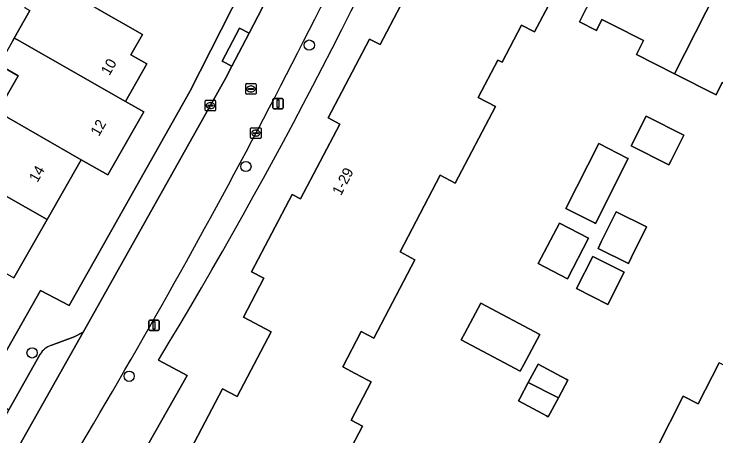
# Model space of a CAD drawing. Extents: x 160349 to 161355, y 381727 to 382854.
# Drawn here: x 160948.1 to 161014.9, y 382327.8 to 382368 of the extents above; entities that cross this region are included whole.
import ezdxf

# ---------------------------------------------------------------- set-up
doc = ezdxf.new("R2010")
doc.units = 0
for name, color, linetype in [('IMGEO_Boom', 7, 'Continuous'), ('IMGEO_Erf', 7, 'Continuous'), ('IMGEO_Kolk', 7, 'Continuous'), ('IMGEO_Lichtmast', 7, 'Continuous'), ('IMGEO_Pand', 7, 'Continuous'), ('IMGEO_Pand_nummerreeks', 7, 'Continuous'), ('IMGEO_Parkeervlak_open', 7, 'Continuous'), ('IMGEO_Rijbaan_lokaal_open', 7, 'Continuous'), ('IMGEO_Rioolput', 7, 'Continuous'), ('IMGEO_Voetpad_open', 7, 'Continuous')]:
    doc.layers.add(name, color=color, linetype=linetype)

msp = doc.modelspace()

# ---------------------------------------------------------------- linework, layer by layer
at = {"layer": 'IMGEO_Boom'}
for centre in [(160976.238, 382365.009), (160970.207, 382353.465), (160949.864, 382335.733), (160959.096, 382333.509)]:
    msp.add_circle(centre, 0.489, dxfattribs=at)
at = {"layer": 'IMGEO_Erf'}
for points in [[(160928.731, 382368.836), (160925.897, 382363.715), (160923.596, 382364.989), (160921.285, 382360.926), (160925.368, 382358.68), (160924.13, 382356.431), (160920.017, 382358.696), (160914.337, 382348.709), (160918.485, 382346.365), (160916.64, 382343.101), (160928.132, 382336.579), (160942.982, 382328.151), (160950.662, 382341.683), (160953.384, 382340.231), (160964.859, 382360.589), (160972.84, 382376.279)], [(161000, 382370.72), (160997.665, 382366.27), (160996.434, 382366.916), (160994.58, 382363.383), (160994.184, 382363.591), (160992.312, 382360.023), (160993.939, 382359.169), (160990.113, 382351.878), (160988.688, 382352.626), (160984.868, 382345.346), (160986.293, 382344.598), (160982.377, 382337.135), (160981.183, 382337.762), (160979.418, 382334.399), (160980.612, 382333.772), (160981.796, 382333.15), (160982.131, 382332.975), (160980.218, 382329.328), (160981.288, 382328.766), (160978.562, 382323.572)], [(161024.078, 382369.146), (161021.662, 382364.394), (161023.465, 382363.477), (161021.199, 382359.021), (161020.564, 382357.772), (161018.716, 382358.712), (161019.164, 382359.593), (161018.982, 382359.686), (161018.487, 382359.938), (161015.532, 382361.44), (161014.938, 382360.272), (161010.977, 382362.286), (161007.363, 382364.124), (161008.029, 382365.435), (161005.083, 382366.934), (161004.591, 382367.184), (161004.086, 382367.441), (161003.55, 382366.387), (161001.958, 382367.216), (161002.579, 382368.498)], [(160947.952, 382365.32), (160948.155, 382365.676), (160949.656, 382368.309)], [(160956.012, 382368.483), (160960.355, 382366.006), (160959.264, 382364.093), (160960.788, 382363.224), (160958.749, 382359.65), (160960.482, 382358.662), (160957.064, 382352.669), (160954.539, 382354.109), (160951.287, 382348.408), (160948.132, 382342.876)], [(160963.639, 382324.037), (160967.988, 382332.325), (160969.383, 382331.593), (160972.605, 382337.732), (160969.963, 382339.118), (160971.913, 382342.834), (160970.742, 382343.448), (160974.598, 382350.797), (160975.403, 382350.374), (160979.145, 382357.506), (160978.042, 382358.084), (160981.978, 382365.585), (160982.989, 382365.054), (160984.924, 382368.741)], [(160947.153, 382359.647), (160948.545, 382362.086), (160946.706, 382363.134)], [(160961.886, 382335.049), (160964.631, 382333.594), (160956.591, 382319.437), (161000, 382294.885), (161009.255, 382289.651)], [(161016.619, 382315.203), (161013.419, 382308.946), (161015.011, 382308.131), (161013.764, 382305.693), (161010.7, 382299.704), (161009.179, 382300.481), (161007.722, 382297.633), (160997.304, 382302.962), (160999.639, 382307.385), (161000.206, 382308.459), (161000.436, 382308.367), (161001.99, 382311.405), (161001.584, 382311.613), (161001.71, 382311.859), (161004.309, 382316.94), (161005.298, 382316.435), (161007.246, 382320.244), (161007.82, 382319.951), (161009.534, 382323.302), (161007.972, 382324.101), (161009.289, 382326.675), (161011.818, 382331.618), (161013.228, 382330.897), (161015.226, 382334.802)]]:
    msp.add_lwpolyline(points, dxfattribs=at)
for points in [[(161006.874, 382355.437), (161008.292, 382358.247), (161011.877, 382356.437), (161010.66, 382354.027), (161010.458, 382353.627)], [(161000.657, 382349.473), (161003.782, 382355.642), (161006.484, 382354.272), (161006.587, 382354.22), (161003.462, 382348.052), (161003.359, 382348.104)], [(161003.707, 382345.674), (161004.011, 382346.288), (161005.432, 382349.161), (161008.328, 382347.727), (161006.907, 382344.854), (161006.603, 382344.241)], [(161000.795, 382342.782), (160998.02, 382344.224), (161000.029, 382348.09), (161002.803, 382346.648)], [(161001.668, 382341.856), (161003.229, 382344.917), (161006.187, 382343.409), (161004.626, 382340.348)], [(160998.167, 382337.477), (160996.647, 382334.629), (160996.305, 382333.988), (160990.702, 382336.979), (160991.044, 382337.62), (160992.564, 382340.468)], [(160999.935, 382331.451), (160998.972, 382329.659), (160998.796, 382329.753), (160998.462, 382329.933), (160996.145, 382331.177), (160996.27, 382331.411), (160997.076, 382332.912), (160998.008, 382334.649), (161000.661, 382333.223), (161000.837, 382333.129)]]:
    msp.add_lwpolyline(points, close=True, dxfattribs=at)
msp.add_arc((160563.026, 382576.823), 466.417, 328.77733, 336.62893, dxfattribs=at)
at = {"layer": 'IMGEO_Kolk'}
for p, q in [((160966.326, 382358.833), (160966.326, 382359.685)), ((160966.401, 382359.759), (160967.253, 382359.759)), ((160967.327, 382359.685), (160967.327, 382358.833)), ((160966.585, 382359.253), (160966.585, 382359.265)), ((160967.023, 382359.216), (160966.625, 382359.216)), ((160966.628, 382359.302), (160967.026, 382359.302)), ((160966.837, 382358.979), (160966.812, 382358.979)), ((160966.814, 382359.539), (160966.839, 382359.539)), ((160967.069, 382359.265), (160967.069, 382359.253)), ((160967.253, 382358.759), (160966.401, 382358.759)), ((160970.657, 382356.212), (160970.657, 382357.064)), ((160970.732, 382357.138), (160971.584, 382357.138)), ((160971.145, 382356.918), (160971.17, 382356.918)), ((160971.658, 382357.064), (160971.658, 382356.212)), ((160970.916, 382356.632), (160970.916, 382356.644)), ((160971.354, 382356.595), (160970.956, 382356.595)), ((160970.959, 382356.681), (160971.357, 382356.681)), ((160971.168, 382356.358), (160971.143, 382356.358)), ((160971.4, 382356.644), (160971.4, 382356.632)), ((160971.584, 382356.138), (160970.732, 382356.138))]:
    msp.add_line(p, q, dxfattribs=at)
for points in [[(160966.326, 382358.833), (160966.326, 382359.685)], [(160966.401, 382359.759), (160967.253, 382359.759)], [(160967.327, 382359.685), (160967.327, 382358.833)], [(160967.253, 382358.759), (160966.401, 382358.759)], [(160970.657, 382356.212), (160970.657, 382357.064)], [(160970.732, 382357.138), (160971.584, 382357.138)], [(160971.658, 382357.064), (160971.658, 382356.212)], [(160971.584, 382356.138), (160970.732, 382356.138)]]:
    msp.add_lwpolyline(points, dxfattribs=at)
for centre, radius, start, end in [((160966.403, 382359.683), 0.0765, 91.55205, 178.44795), ((160966.403, 382359.683), 0.0765, 91.55205, 178.44795), ((160967.251, 382359.683), 0.0765, 1.55205, 88.44795), ((160967.251, 382359.683), 0.0765, 1.55205, 88.44795), ((160966.625, 382359.262), 0.0403, 85.87752, 175.75265), ((160966.622, 382359.252), 0.0366, 178.93798, 274.71019), ((160967.026, 382359.259), 0.043, 264.86636, 352.45326), ((160967.03, 382359.264), 0.0386, 1.73085, 96.63898), ((160966.403, 382358.835), 0.0765, 181.55205, 268.44795), ((160966.403, 382358.835), 0.0765, 181.55205, 268.44795), ((160967.251, 382358.835), 0.0765, 271.55205, 358.44795), ((160967.251, 382358.835), 0.0765, 271.55205, 358.44795), ((160970.734, 382357.062), 0.0765, 91.55205, 178.44795), ((160970.734, 382357.062), 0.0765, 91.55205, 178.44795), ((160971.582, 382357.062), 0.0765, 1.55205, 88.44795), ((160971.582, 382357.062), 0.0765, 1.55205, 88.44795), ((160970.956, 382356.641), 0.0403, 85.87752, 175.75265), ((160970.953, 382356.631), 0.0366, 178.93798, 274.71019), ((160971.357, 382356.638), 0.043, 264.86636, 352.45326), ((160971.361, 382356.643), 0.0386, 1.73085, 96.63898), ((160970.734, 382356.214), 0.0765, 181.55205, 268.44795), ((160970.734, 382356.214), 0.0765, 181.55205, 268.44795), ((160971.582, 382356.214), 0.0765, 271.55205, 358.44795), ((160971.582, 382356.214), 0.0765, 271.55205, 358.44795)]:
    msp.add_arc(centre, radius, start, end, dxfattribs=at)
for centre, major_axis, ratio, start_param, end_param in [((160966.813, 382359.259), (-0.387, 0.002), 0.722429, 4.712389, 7.853982), ((160966.838, 382359.259), (-0.39, 0.002), 0.717154, 1.570796, 4.712389), ((160971.144, 382356.638), (-0.387, 0.002), 0.722429, 4.712389, 7.853982), ((160971.169, 382356.638), (-0.39, 0.002), 0.717154, 1.570796, 4.712389)]:
    msp.add_ellipse(centre, major_axis=major_axis, ratio=ratio, start_param=start_param, end_param=end_param, dxfattribs=at)
at = {"layer": 'IMGEO_Lichtmast'}
for p, q in [((160972.76, 382359.044), (160972.76, 382359.844)), ((160972.76, 382359.844), (160972.76, 382359.044)), ((160972.86, 382359.944), (160973.65, 382359.944)), ((160973.65, 382359.944), (160972.86, 382359.944)), ((160973.75, 382359.844), (160973.75, 382359.044)), ((160973.75, 382359.044), (160973.75, 382359.844)), ((160973.65, 382358.944), (160972.86, 382358.944)), ((160972.86, 382358.944), (160973.65, 382358.944)), ((160960.965, 382337.952), (160960.965, 382338.752)), ((160960.965, 382338.752), (160960.965, 382337.952)), ((160961.065, 382338.852), (160961.855, 382338.852)), ((160961.855, 382338.852), (160961.065, 382338.852)), ((160961.955, 382338.752), (160961.955, 382337.952)), ((160961.955, 382337.952), (160961.955, 382338.752)), ((160961.855, 382337.852), (160961.065, 382337.852)), ((160961.065, 382337.852), (160961.855, 382337.852))]:
    msp.add_line(p, q, dxfattribs=at)
for points in [[(160973.18, 382359.819), (160973.33, 382359.819), (160973.33, 382359.069), (160973.18, 382359.069), (160973.18, 382359.819)], [(160961.385, 382338.727), (160961.535, 382338.727), (160961.535, 382337.977), (160961.385, 382337.977), (160961.385, 382338.727)]]:
    msp.add_lwpolyline(points, dxfattribs=at)
for centre, start, end in [((160972.86, 382359.844), 90, 180), ((160972.86, 382359.844), 90, 180), ((160973.65, 382359.844), 0, 90), ((160973.65, 382359.844), 360, 90), ((160972.86, 382359.044), 180, 270), ((160972.86, 382359.044), 180, 270), ((160973.65, 382359.044), 270, 0), ((160973.65, 382359.044), 270, 0), ((160961.065, 382338.752), 90, 180), ((160961.065, 382338.752), 90, 180), ((160961.855, 382338.752), 0, 90), ((160961.855, 382338.752), 360, 90), ((160961.065, 382337.952), 180, 270), ((160961.065, 382337.952), 180, 270), ((160961.855, 382337.952), 270, 0), ((160961.855, 382337.952), 270, 0)]:
    msp.add_arc(centre, 0.1, start, end, dxfattribs=at)
at = {"layer": 'IMGEO_Pand'}
for points in [[(161016.954, 382374.039), (161013.105, 382375.997), (161012.605, 382375.013), (161008.846, 382376.924), (161006.42, 382372.153), (161004.845, 382372.954), (161002.579, 382368.498), (161001.958, 382367.216), (161003.55, 382366.387), (161004.086, 382367.441), (161004.591, 382367.184), (161005.083, 382366.934), (161008.029, 382365.435), (161007.363, 382364.124), (161010.977, 382362.286)], [(161024.078, 382369.146), (161020.289, 382371.072), (161020.803, 382372.082), (161016.954, 382374.039), (161010.977, 382362.286), (161014.938, 382360.272), (161015.532, 382361.44), (161018.487, 382359.938), (161018.982, 382359.686), (161019.164, 382359.593), (161018.716, 382358.712), (161020.564, 382357.772), (161021.199, 382359.021), (161023.465, 382363.477), (161021.662, 382364.394)], [(160948.155, 382365.676), (160948.467, 382365.516), (160958.749, 382359.65), (160960.788, 382363.224), (160959.264, 382364.093), (160960.355, 382366.006), (160956.012, 382368.483), (160950.781, 382371.466), (160949.146, 382368.599), (160949.656, 382368.309)], [(160958.749, 382359.65), (160948.467, 382365.516), (160948.155, 382365.676), (160947.952, 382365.32), (160946.706, 382363.134), (160948.545, 382362.086), (160947.153, 382359.647), (160946.818, 382359.06), (160946.583, 382358.649), (160954.539, 382354.109), (160957.064, 382352.669), (160960.482, 382358.662)], [(160946.583, 382358.649), (160945.505, 382359.264), (160945.263, 382359.396), (160943.394, 382356.119), (160942.279, 382356.755), (160940.897, 382354.332), (160941.184, 382354.17), (160951.287, 382348.408), (160954.539, 382354.109)], [(161006.874, 382355.437), (161010.458, 382353.627), (161010.66, 382354.027), (161011.877, 382356.437), (161008.292, 382358.247)], [(161003.782, 382355.642), (161000.657, 382349.473), (161003.359, 382348.104), (161003.462, 382348.052), (161006.587, 382354.22), (161006.484, 382354.272)], [(160951.287, 382348.408), (160941.184, 382354.17), (160940.897, 382354.332), (160937.741, 382348.799), (160938.029, 382348.639), (160948.132, 382342.876)], [(161005.432, 382349.161), (161004.011, 382346.288), (161003.707, 382345.674), (161006.603, 382344.241), (161006.907, 382344.854), (161008.328, 382347.727)], [(161002.803, 382346.648), (161000.029, 382348.09), (160998.02, 382344.224), (161000.795, 382342.782)], [(161006.187, 382343.409), (161003.229, 382344.917), (161001.668, 382341.856), (161004.626, 382340.348)], [(160992.564, 382340.468), (160991.044, 382337.62), (160990.702, 382336.979), (160996.305, 382333.988), (160996.647, 382334.629), (160998.167, 382337.477)], [(160997.076, 382332.912), (160999.758, 382331.542), (160999.935, 382331.451), (161000.837, 382333.129), (161000.661, 382333.223), (160998.008, 382334.649)], [(161024.781, 382329.922), (161015.226, 382334.802), (161013.228, 382330.897), (161011.818, 382331.618), (161009.289, 382326.675), (161013.434, 382324.558), (161013.925, 382325.519), (161015.961, 382324.479), (161016.43, 382325.398), (161018.232, 382324.478), (161018.714, 382325.421), (161022.647, 382323.413), (161023.892, 382325.846), (161022.944, 382326.331)], [(160997.076, 382332.912), (160996.27, 382331.411), (160996.145, 382331.177), (160998.462, 382329.933), (160998.796, 382329.753), (160998.972, 382329.659), (160999.935, 382331.451), (160999.758, 382331.542)]]:
    msp.add_lwpolyline(points, close=True, dxfattribs=at)
for points in [[(160978.562, 382323.572), (160981.288, 382328.766), (160980.218, 382329.328), (160982.131, 382332.975), (160981.796, 382333.15), (160980.612, 382333.772), (160979.418, 382334.399), (160981.183, 382337.762), (160982.377, 382337.135), (160986.293, 382344.598), (160984.868, 382345.346), (160988.688, 382352.626), (160990.113, 382351.878), (160993.939, 382359.169), (160992.312, 382360.023), (160994.184, 382363.591), (160994.58, 382363.383), (160996.434, 382366.916), (160997.665, 382366.27), (161000, 382370.72)], [(160984.924, 382368.741), (160982.989, 382365.054), (160981.978, 382365.585), (160978.042, 382358.084), (160979.145, 382357.506), (160975.403, 382350.374), (160974.598, 382350.797), (160970.742, 382343.448), (160971.913, 382342.834), (160969.963, 382339.118), (160972.605, 382337.732), (160969.383, 382331.593), (160967.988, 382332.325), (160963.639, 382324.037)]]:
    msp.add_lwpolyline(points, dxfattribs=at)
at = {"layer": 'IMGEO_Parkeervlak_open'}
for points in [[(160930.179, 382294.218), (160954.711, 382337.706)], [(160954.711, 382337.706), (160953.849, 382337.27), (160951.659, 382336.427)], [(160950.624, 382335.606), (160947.654, 382330.333), (160943.217, 382322.452), (160929.818, 382298.656)]]:
    msp.add_lwpolyline(points, dxfattribs=at)
msp.add_arc((160952.172, 382334.718), 1.785, 106.70019, 150.14529, dxfattribs=at)
at = {"layer": 'IMGEO_Rijbaan_lokaal_open'}
msp.add_lwpolyline([(160983.503, 382392.935), (160982.993, 382391.99), (160974.348, 382373.952), (160972.881, 382370.89), (160971.744, 382368.518), (160970.505, 382366.133), (160968.876, 382362.998), (160968.274, 382361.839), (160954.856, 382337.938), (160954.711, 382337.706), (160930.179, 382294.218), (160910.351, 382259.098), (160908.161, 382255.22), (160905.214, 382250), (160894.526, 382231)], dxfattribs=at)
msp.add_arc((160376.886, 382670.769), 672.189, 328.934463, 335.405026, dxfattribs=at)
at = {"layer": 'IMGEO_Rioolput'}
for p, q in [((160970.185, 382360.418), (160970.185, 382361.27)), ((160970.26, 382361.344), (160971.112, 382361.344)), ((160970.673, 382361.124), (160970.698, 382361.124)), ((160971.186, 382361.27), (160971.186, 382360.418)), ((160971.112, 382360.344), (160970.26, 382360.344)), ((160970.444, 382360.838), (160970.444, 382360.85)), ((160970.882, 382360.801), (160970.484, 382360.801)), ((160970.487, 382360.887), (160970.885, 382360.887)), ((160970.696, 382360.564), (160970.671, 382360.564)), ((160970.928, 382360.85), (160970.928, 382360.838))]:
    msp.add_line(p, q, dxfattribs=at)
for points in [[(160970.185, 382360.418), (160970.185, 382361.27)], [(160970.26, 382361.344), (160971.112, 382361.344)], [(160971.186, 382361.27), (160971.186, 382360.418)], [(160971.112, 382360.344), (160970.26, 382360.344)]]:
    msp.add_lwpolyline(points, dxfattribs=at)
for centre, radius, start, end in [((160970.262, 382361.268), 0.0765, 91.55205, 178.44795), ((160970.262, 382361.268), 0.0765, 91.55205, 178.44795), ((160971.11, 382361.268), 0.0765, 1.55205, 88.44795), ((160971.11, 382361.268), 0.0765, 1.55205, 88.44795), ((160970.262, 382360.42), 0.0765, 181.55205, 268.44795), ((160970.262, 382360.42), 0.0765, 181.55205, 268.44795), ((160970.484, 382360.847), 0.0403, 85.87752, 175.75265), ((160970.481, 382360.837), 0.0366, 178.93798, 274.71019), ((160970.885, 382360.844), 0.043, 264.86636, 352.45326), ((160970.889, 382360.849), 0.0386, 1.73085, 96.63898), ((160971.11, 382360.42), 0.0765, 271.55205, 358.44795), ((160971.11, 382360.42), 0.0765, 271.55205, 358.44795)]:
    msp.add_arc(centre, radius, start, end, dxfattribs=at)
for centre, major_axis, ratio, start_param, end_param in [((160970.672, 382360.844), (-0.387, 0.002), 0.722429, 4.712389, 7.853982), ((160970.697, 382360.844), (-0.39, 0.002), 0.717154, 1.570796, 4.712389)]:
    msp.add_ellipse(centre, major_axis=major_axis, ratio=ratio, start_param=start_param, end_param=end_param, dxfattribs=at)
at = {"layer": 'IMGEO_Voetpad_open'}
for points in [[(160984.04, 382395.376), (160981.996, 382396.364), (160972.84, 382376.279), (160964.859, 382360.589), (160953.384, 382340.231), (160950.662, 382341.683), (160942.982, 382328.151), (160941.472, 382325.49), (160941.436, 382325.427), (160925.075, 382296.6), (160927.748, 382295.009), (160922.935, 382286.764), (160908.506, 382261.198), (160907.722, 382259.809), (160902.186, 382250), (160891.177, 382230.495), (160892.211, 382229.169)], [(160951.659, 382336.427), (160953.849, 382337.27), (160954.711, 382337.706), (160954.856, 382337.938), (160968.274, 382361.839), (160968.876, 382362.998), (160967.953, 382363.478), (160969.582, 382366.613), (160970.505, 382366.133), (160971.744, 382368.518), (160972.881, 382370.89), (160971.943, 382371.339), (160973.41, 382374.401), (160974.348, 382373.952), (160982.993, 382391.99), (160983.503, 382392.935)], [(160929.818, 382298.656), (160943.217, 382322.452), (160942.222, 382323.023), (160946.697, 382330.892), (160947.654, 382330.333), (160950.624, 382335.606)], [(160953.364, 382313.9), (160956.591, 382319.437), (160964.631, 382333.594), (160961.886, 382335.049)]]:
    msp.add_lwpolyline(points, dxfattribs=at)
msp.add_lwpolyline([(160970.505, 382366.133), (160969.582, 382366.613), (160967.953, 382363.478), (160968.876, 382362.998)], close=True, dxfattribs=at)
for centre, radius, start, end in [((160563.026, 382576.823), 466.417, 328.77733, 336.62893), ((160376.886, 382670.769), 672.189, 328.934463, 335.405026), ((160952.172, 382334.718), 1.785, 106.70019, 150.14529)]:
    msp.add_arc(centre, radius, start, end, dxfattribs=at)

# ---------------------------------------------------------------- texts
at = {"layer": 'IMGEO_Pand_nummerreeks'}
for s, rotation, p in [('10', 60.29484, (160957.217, 382362.05)), ('12', 60.30381, (160956.219, 382356.272)), ('14', 60.29808, (160950.368, 382351.882)), ('1-29', 62.31489, (160979.243, 382350.632))]:
    msp.add_text(s, height=1, rotation=rotation, dxfattribs=at).set_placement(p)

doc.saveas('drawing.dxf')
